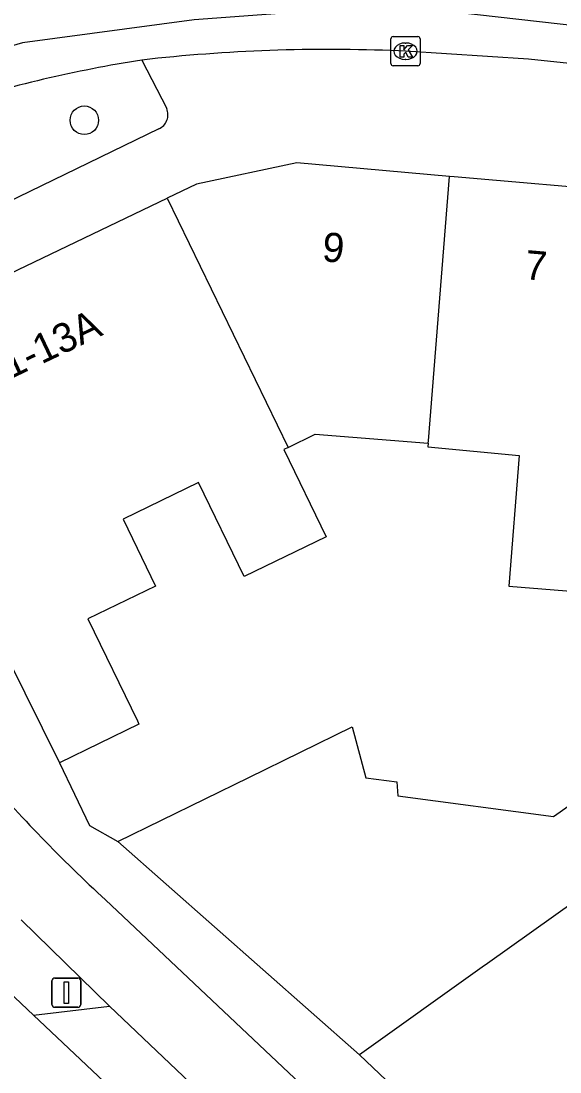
# Model space of a CAD drawing. Extents: x 160664 to 161506, y 382245 to 383288.
# Drawn here: x 160897.44 to 160915.93, y 382894.82 to 382930.82 of the extents above; entities that cross this region are included whole.
import ezdxf

# ---------------------------------------------------------------- set-up
doc = ezdxf.new("R2010")
doc.units = 0
for name, color, linetype in [('IMGEO_Boom', 7, 'Continuous'), ('IMGEO_Fietspad_gesloten', 7, 'Continuous'), ('IMGEO_Kolk', 7, 'Continuous'), ('IMGEO_OVBaan_gesloten', 7, 'Continuous'), ('IMGEO_Pand', 7, 'Continuous'), ('IMGEO_Pand_nummerreeks', 7, 'Continuous'), ('IMGEO_Rijbaan_lokaal_gesloten', 7, 'Continuous'), ('IMGEO_Verkeersbordpaal', 7, 'Continuous'), ('IMGEO_Voetpad_open', 7, 'Continuous')]:
    doc.layers.add(name, color=color, linetype=linetype)

msp = doc.modelspace()

# ---------------------------------------------------------------- linework, layer by layer
at = {"layer": 'IMGEO_Boom'}
msp.add_circle((160899.615, 382927.423), 0.489, dxfattribs=at)
at = {"layer": 'IMGEO_Fietspad_gesloten'}
for points in [[(160940.406, 382926.828), (160932.851, 382927.616), (160914.84, 382929.519), (160910.629, 382929.789), (160910.39, 382929.798)], [(160930.334, 382872.438), (160900.346, 382900.709)], [(160900.475, 382897.073), (160897.444, 382900.033)], [(160900.475, 382897.073), (160914.512, 382883.75)]]:
    msp.add_lwpolyline(points, dxfattribs=at)
for centre, radius, start, end in [((160907.981, 382873.508), 56.341, 87.5492, 96.5212), ((160908.925, 382883.055), 47.007, 98.9866, 107.3509), ((160936.199, 382939.716), 52.98, 220.7772, 227.4124)]:
    msp.add_arc(centre, radius, start, end, dxfattribs=at)
at = {"layer": 'IMGEO_Kolk'}
for p, q in [((160910.203, 382930.289), (160911.055, 382930.289)), ((160910.128, 382929.363), (160910.128, 382930.215)), ((160910.616, 382930.069), (160910.641, 382930.069)), ((160911.129, 382930.215), (160911.129, 382929.363)), ((160910.639, 382929.509), (160910.614, 382929.509)), ((160911.055, 382929.289), (160910.203, 382929.289))]:
    msp.add_line(p, q, dxfattribs=at)
for points in [[(160910.203, 382930.289), (160911.055, 382930.289)], [(160910.128, 382929.363), (160910.128, 382930.215)], [(160910.449, 382929.989), (160910.572, 382929.989), (160910.572, 382929.838), (160910.702, 382929.989), (160910.866, 382929.989), (160910.72, 382929.838), (160910.873, 382929.589), (160910.721, 382929.589), (160910.636, 382929.753), (160910.572, 382929.686), (160910.572, 382929.589), (160910.449, 382929.589), (160910.449, 382929.989)], [(160911.129, 382930.215), (160911.129, 382929.363)], [(160911.055, 382929.289), (160910.203, 382929.289)]]:
    msp.add_lwpolyline(points, dxfattribs=at)
for centre, start, end in [((160910.205, 382930.213), 91.552, 178.448), ((160910.205, 382930.213), 91.552, 178.448), ((160911.053, 382930.213), 1.552, 88.448), ((160911.053, 382930.213), 1.552, 88.448), ((160910.205, 382929.365), 181.552, 268.448), ((160910.205, 382929.365), 181.552, 268.448), ((160911.053, 382929.365), 271.552, 358.448), ((160911.053, 382929.365), 271.552, 358.448)]:
    msp.add_arc(centre, 0.0765, start, end, dxfattribs=at)
for centre, major_axis, ratio, start_param, end_param in [((160910.615, 382929.789), (-0.387, 0.002), 0.722429, 4.712389, 7.853982), ((160910.64, 382929.789), (-0.39, 0.002), 0.717154, 1.570796, 4.712389)]:
    msp.add_ellipse(centre, major_axis=major_axis, ratio=ratio, start_param=start_param, end_param=end_param, dxfattribs=at)
at = {"layer": 'IMGEO_OVBaan_gesloten'}
msp.add_lwpolyline([(160961.035, 382926.32), (160957.674, 382927.094), (160935.566, 382928.505), (160911.678, 382931.189), (160907.553, 382931.166), (160903.382, 382930.863), (160897.497, 382930.071), (160888.563, 382927.461), (160885.812, 382926.048)], dxfattribs=at)
at = {"layer": 'IMGEO_Pand'}
for points in [[(160912.132, 382925.497), (160906.9, 382925.968), (160903.46, 382925.232), (160902.46, 382924.753)], [(160911.41, 382916.36), (160911.417, 382916.437), (160912.132, 382925.497)], [(160918.365, 382924.954), (160912.298, 382925.482), (160912.132, 382925.497)], [(160892.779, 382920.122), (160902.46, 382924.753)], [(160902.46, 382924.753), (160906.61, 382916.216)], [(160892.779, 382920.122), (160892.24, 382918.549), (160898.769, 382905.408)], [(160906.61, 382916.216), (160907.536, 382916.665), (160911.41, 382916.36)], [(160906.61, 382916.216), (160906.458, 382916.142), (160907.91, 382913.153), (160905.1, 382911.788), (160903.532, 382915.014), (160900.943, 382913.756), (160902.057, 382911.463), (160899.736, 382910.336), (160901.434, 382906.842), (160901.489, 382906.729), (160898.769, 382905.408)], [(160911.41, 382916.36), (160911.398, 382916.231), (160914.522, 382915.935), (160914.169, 382911.457), (160917.281, 382911.212)], [(160900.762, 382902.712), (160905.255, 382904.907), (160908.804, 382906.641), (160909.267, 382904.892), (160910.326, 382904.753), (160910.366, 382904.283), (160915.705, 382903.57), (160916.245, 382903.951), (160917.966, 382901.753), (160913.445, 382898.535), (160913.261, 382898.405), (160909.045, 382895.403)], [(160900.762, 382902.712), (160909.045, 382895.403)]]:
    msp.add_lwpolyline(points, dxfattribs=at)
at = {"layer": 'IMGEO_Rijbaan_lokaal_gesloten'}
for points in [[(160897.873, 382896.769), (160895.719, 382898.788), (160881.554, 382912.179)], [(160914.415, 382881.173), (160897.873, 382896.769)]]:
    msp.add_lwpolyline(points, dxfattribs=at)
at = {"layer": 'IMGEO_Verkeersbordpaal'}
for p, q in [((160898.506, 382897.134), (160898.506, 382897.934)), ((160898.506, 382897.934), (160898.506, 382897.134)), ((160898.606, 382898.034), (160899.396, 382898.034)), ((160899.396, 382898.034), (160898.606, 382898.034)), ((160899.496, 382897.934), (160899.496, 382897.134)), ((160899.496, 382897.134), (160899.496, 382897.934)), ((160899.396, 382897.034), (160898.606, 382897.034)), ((160898.606, 382897.034), (160899.396, 382897.034))]:
    msp.add_line(p, q, dxfattribs=at)
msp.add_lwpolyline([(160898.926, 382897.909), (160899.076, 382897.909), (160899.076, 382897.159), (160898.926, 382897.159), (160898.926, 382897.909)], dxfattribs=at)
for centre, start, end in [((160898.606, 382897.934), 90, 180), ((160898.606, 382897.934), 90, 180), ((160899.396, 382897.934), 0, 90), ((160899.396, 382897.934), 360, 90), ((160898.606, 382897.134), 180, 270), ((160898.606, 382897.134), 180, 270), ((160899.396, 382897.134), 270, 0), ((160899.396, 382897.134), 270, 0)]:
    msp.add_arc(centre, 0.1, start, end, dxfattribs=at)
at = {"layer": 'IMGEO_Voetpad_open'}
for points in [[(160901.582, 382929.485), (160902.439, 382927.826)], [(160902.167, 382927.129), (160889.69, 382921.082)], [(160898.769, 382905.408), (160899.791, 382903.267), (160900.762, 382902.712)], [(160897.873, 382896.769), (160900.475, 382897.073)], [(160909.045, 382895.403), (160910.887, 382893.661), (160910.655, 382893.438), (160920.925, 382883.848)]]:
    msp.add_lwpolyline(points, dxfattribs=at)
msp.add_arc((160901.957, 382927.613), 0.527, 293.5088, 23.8553, dxfattribs=at)

# ---------------------------------------------------------------- texts
at = {"layer": 'IMGEO_Pand_nummerreeks'}
for s, rotation, p in [('9', 354.8491, (160907.743, 382922.599)), ('7', 355.0325, (160914.69, 382921.982)), ('11-13A', 25.4472, (160896.401, 382918.224))]:
    msp.add_text(s, height=1, rotation=rotation, dxfattribs=at).set_placement(p)

doc.saveas('drawing.dxf')
